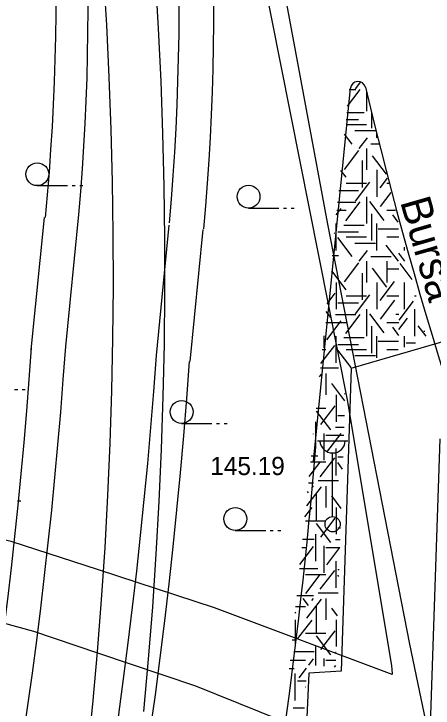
# Model space of a CAD drawing. Extents: x 419677 to 421689, y 4450851 to 4452923.
# Drawn here: x 420204.15 to 420231.76, y 4452095.3 to 4452141.03 of the extents above; entities that cross this region are included whole.
import ezdxf

# ---------------------------------------------------------------- set-up
doc = ezdxf.new("R2010")
doc.units = 0
for name, color, linetype in [('AA_HH', 7, 'Continuous'), ('Level 41', 7, 'Continuous'), ('Level 53', 7, 'Continuous'), ('Level 62', 7, 'Continuous'), ('Level 7', 7, 'Continuous')]:
    doc.layers.add(name, color=color, linetype=linetype)

msp = doc.modelspace()

# ---------------------------------------------------------------- linework, layer by layer
at = {"layer": 'AA_HH'}
for p, q in [((420205.689, 4452129.713), (420207.689, 4452129.713)), ((420207.989, 4452129.713), (420208.189, 4452129.713)), ((420208.489, 4452129.713), (420208.689, 4452129.713)), ((420219.608, 4452128.238), (420221.608, 4452128.238)), ((420221.908, 4452128.238), (420222.108, 4452128.238)), ((420222.408, 4452128.238), (420222.608, 4452128.238)), ((420204.198, 4452116.28), (420204.398, 4452116.28)), ((420204.698, 4452116.28), (420204.898, 4452116.28)), ((420215.197, 4452114.058), (420217.197, 4452114.058)), ((420217.497, 4452114.058), (420217.697, 4452114.058)), ((420217.997, 4452114.058), (420218.197, 4452114.058)), ((420224.143, 4452112.912), (420226.143, 4452112.912)), ((420225.143, 4452107.912), (420225.143, 4452112.105)), ((420204.396, 4452108.961), (420204.596, 4452108.961)), ((420218.734, 4452107.01), (420220.734, 4452107.01)), ((420221.034, 4452107.01), (420221.234, 4452107.01)), ((420221.534, 4452107.01), (420221.734, 4452107.01))]:
    msp.add_line(p, q, dxfattribs=at)
for points in [[(420209.662, 4452098.937), (420216.106, 4452096.768), (420230.052, 4452091.143), (420230.761, 4452091.08), (420230.829, 4452091.077), (420231.145, 4452091.369), (420231.633, 4452091.722), (420231.725, 4452092.362), (420230.235, 4452099.507), (420224.819, 4452127.182), (420220.011, 4452153.036), (420214.462, 4452181.7), (420210.719, 4452199.207)], [(420210.671, 4452194.654), (420215.387, 4452171.291), (420220.477, 4452143.934), (420226.106, 4452115.606), (420229.03, 4452098.099), (420229.077, 4452097.555), (420229.076, 4452097.521), (420217.352, 4452101.902), (420209.719, 4452104.401)], [(420209.719, 4452104.401), (420203.968, 4452106.283), (420193.723, 4452108.604), (420192.513, 4452108.857), (420191.914, 4452109.119), (420191.716, 4452109.263), (420191.616, 4452109.301), (420191.323, 4452109.618), (420191.298, 4452109.856), (420194.351, 4452114.407)], [(420195.177, 4452103.189), (420205.436, 4452100.36), (420209.662, 4452098.937)]]:
    msp.add_lwpolyline(points, dxfattribs=at)
for centre, radius in [((420205.689, 4452130.463), 0.75), ((420219.608, 4452128.988), 0.75), ((420215.197, 4452114.808), 0.75), ((420218.734, 4452107.76), 0.75), ((420225.143, 4452107.412), 0.5)]:
    msp.add_circle(centre, radius, dxfattribs=at)
msp.add_arc((420225.143, 4452112.942), 0.837, 183.298, 356.9072, dxfattribs=at)
at = {"layer": 'Level 41'}
for p, q in [((420226.648, 4452136.093), (420227.002, 4452136.559)), ((420226.125, 4452134.95), (420226.958, 4452136.046)), ((420226.238, 4452136.037), (420226.681, 4452136.037)), ((420227.381, 4452135.877), (420227.381, 4452134.627)), ((420226.082, 4452134.529), (420227.215, 4452134.529)), ((420227.699, 4452134.573), (420227.699, 4452133.504)), ((420226.034, 4452134.073), (420226.841, 4452134.073)), ((420226.038, 4452133.743), (420227.381, 4452133.743)), ((420226.617, 4452133.336), (420227.96, 4452133.336)), ((420226.434, 4452132.448), (420225.934, 4452133.105)), ((420226.9, 4452132.15), (420227.437, 4452132.856)), ((420228.053, 4452132.859), (420228.053, 4452133.122)), ((420227.656, 4452132.462), (420228.214, 4452132.462)), ((420225.928, 4452130.787), (420226.877, 4452132.037)), ((420227.381, 4452132.15), (420227.381, 4452130.752)), ((420228.7, 4452130.469), (420227.776, 4452131.685)), ((420227.099, 4452131.362), (420227.099, 4452129.595)), ((420226.035, 4452130.261), (420225.686, 4452130.72)), ((420228.053, 4452130.752), (420228.053, 4452128.985)), ((420228.053, 4452130.752), (420228.053, 4452128.985)), ((420228.273, 4452129.559), (420228.764, 4452130.206)), ((420226.038, 4452129.868), (420227.381, 4452129.868)), ((420226.648, 4452128.684), (420227.597, 4452129.934)), ((420228.724, 4452129.868), (420228.847, 4452129.868)), ((420225.549, 4452129.398), (420226.841, 4452129.398)), ((420228.299, 4452128.333), (420228.997, 4452129.251)), ((420227.381, 4452128.985), (420227.381, 4452127.218)), ((420225.469, 4452128.628), (420226.681, 4452128.628)), ((420226.008, 4452127.387), (420226.958, 4452128.637)), ((420228.538, 4452127.421), (420227.589, 4452128.67)), ((420225.383, 4452127.792), (420225.705, 4452128.216)), ((420225.415, 4452128.101), (420226.038, 4452128.101)), ((420227.699, 4452127.863), (420227.699, 4452126.095)), ((420228.724, 4452128.101), (420229.278, 4452128.101)), ((420229.469, 4452127.318), (420229.106, 4452127.795)), ((420225.367, 4452125.45), (420225.367, 4452127.218)), ((420225.872, 4452127.12), (420227.215, 4452127.12)), ((420228.053, 4452125.45), (420228.053, 4452127.218)), ((420225.256, 4452126.571), (420225.28, 4452126.603)), ((420225.498, 4452126.664), (420226.841, 4452126.664)), ((420228.135, 4452126.875), (420229.478, 4452126.875)), ((420226.434, 4452125.039), (420225.484, 4452126.288)), ((420226.038, 4452126.334), (420227.381, 4452126.334)), ((420228.724, 4452126.334), (420229.512, 4452126.334)), ((420226.617, 4452125.927), (420227.96, 4452125.927)), ((420229.483, 4452124.741), (420228.681, 4452125.797)), ((420229.874, 4452125.45), (420229.874, 4452125.657)), ((420225.105, 4452125.122), (420225.537, 4452125.122)), ((420226.9, 4452124.741), (420227.437, 4452125.447)), ((420229.906, 4452124.741), (420229.512, 4452125.259)), ((420225.928, 4452123.378), (420226.877, 4452124.628)), ((420227.381, 4452124.741), (420227.381, 4452123.343)), ((420227.656, 4452125.053), (420228.999, 4452125.053)), ((420228.724, 4452124.741), (420228.724, 4452123.343)), ((420228.724, 4452124.741), (420228.724, 4452123.343)), ((420228.725, 4452123.027), (420227.776, 4452124.276)), ((420228.724, 4452124.227), (420229.512, 4452124.227)), ((420230.394, 4452123.527), (420229.584, 4452124.593)), ((420226.035, 4452122.852), (420225.086, 4452124.101)), ((420227.099, 4452123.953), (420227.099, 4452122.186)), ((420225.367, 4452123.343), (420225.367, 4452121.576)), ((420228.053, 4452123.343), (420228.053, 4452121.576)), ((420228.053, 4452123.343), (420228.053, 4452121.576)), ((420228.273, 4452122.15), (420229.222, 4452123.4)), ((420229.874, 4452121.576), (420229.874, 4452123.343)), ((420224.774, 4452121.928), (420225.308, 4452122.629)), ((420226.038, 4452122.459), (420227.381, 4452122.459)), ((420226.648, 4452121.275), (420227.597, 4452122.525)), ((420228.724, 4452122.459), (420229.512, 4452122.459)), ((420230.545, 4452122.459), (420230.654, 4452122.459)), ((420225.498, 4452121.989), (420226.841, 4452121.989)), ((420228.299, 4452120.924), (420229.249, 4452122.173)), ((420229.522, 4452120.855), (420230.471, 4452122.104)), ((420225.023, 4452121.03), (420224.722, 4452121.426)), ((420227.381, 4452121.576), (420227.381, 4452119.809)), ((420230.545, 4452121.576), (420230.545, 4452119.809)), ((420225.338, 4452121.219), (420226.681, 4452121.219)), ((420226.008, 4452119.978), (420226.958, 4452121.228)), ((420228.538, 4452120.012), (420227.589, 4452121.261)), ((420229.308, 4452121.252), (420229.512, 4452121.252)), ((420229.512, 4452120.246), (420230.071, 4452120.982)), ((420224.695, 4452120.692), (420226.038, 4452120.692)), ((420224.756, 4452119.558), (420225.705, 4452120.807)), ((420228.724, 4452120.692), (420229.512, 4452120.692)), ((420227.699, 4452120.454), (420227.699, 4452118.686)), ((420229.512, 4452119.852), (420229.106, 4452120.386)), ((420231.3, 4452119.81), (420230.783, 4452120.491)), ((420231.142, 4452120.132), (420231.222, 4452120.132)), ((420224.556, 4452119.827), (420224.556, 4452119.036)), ((420225.367, 4452118.041), (420225.367, 4452119.809)), ((420225.872, 4452119.711), (420227.215, 4452119.711)), ((420228.053, 4452118.383), (420228.053, 4452119.809)), ((420229.874, 4452119.083), (420229.874, 4452119.809)), ((420224.365, 4452117.989), (420225.28, 4452119.194)), ((420225.498, 4452119.255), (420226.841, 4452119.255)), ((420228.135, 4452119.466), (420229.478, 4452119.466)), ((420229.997, 4452119.36), (420230.594, 4452119.36)), ((420224.462, 4452118.925), (420224.695, 4452118.925)), ((420226.357, 4452117.731), (420225.484, 4452118.879)), ((420226.038, 4452118.925), (420227.381, 4452118.925)), ((420228.724, 4452118.925), (420229.463, 4452118.925)), ((420226.617, 4452118.518), (420227.96, 4452118.518)), ((420224.337, 4452117.713), (420225.537, 4452117.713)), ((420224.695, 4452117.332), (420224.695, 4452115.934)), ((420224.275, 4452117.123), (420224.401, 4452117.288)), ((420225.959, 4452115.543), (420225.086, 4452116.692)), ((420225.367, 4452115.934), (420225.367, 4452114.167)), ((420225.928, 4452115.969), (420225.976, 4452116.033)), ((420224.06, 4452115.05), (420224.695, 4452115.05)), ((420224.357, 4452113.971), (420225.308, 4452115.22)), ((420225.023, 4452113.621), (420224.073, 4452114.87)), ((420225.498, 4452114.58), (420225.926, 4452114.58)), ((420224.024, 4452114.167), (420224.024, 4452112.4)), ((420223.935, 4452113.843), (420223.939, 4452113.843)), ((420225.338, 4452113.81), (420225.899, 4452113.81)), ((420223.884, 4452113.348), (420223.895, 4452113.363)), ((420224.556, 4452113.395), (420224.556, 4452111.627)), ((420224.695, 4452113.283), (420225.881, 4452113.283)), ((420224.756, 4452112.149), (420225.705, 4452113.398)), ((420225.367, 4452110.632), (420225.367, 4452112.4)), ((420223.735, 4452111.917), (420224.178, 4452111.917)), ((420225.498, 4452111.846), (420225.831, 4452111.846)), ((420223.593, 4452110.548), (420224.32, 4452111.505)), ((420223.694, 4452111.516), (420224.695, 4452111.516)), ((420224.331, 4452110.535), (420225.28, 4452111.785)), ((420225.803, 4452111.05), (420225.484, 4452111.47)), ((420223.55, 4452110.129), (420223.885, 4452110.129)), ((420224.194, 4452110.304), (420225.537, 4452110.304)), ((420223.451, 4452108.629), (420224.401, 4452109.879)), ((420223.558, 4452109.471), (420223.491, 4452109.56)), ((420223.784, 4452109.803), (420223.875, 4452109.923)), ((420224.695, 4452109.923), (420224.695, 4452108.525)), ((420224.051, 4452109.456), (420224.051, 4452107.689)), ((420225.713, 4452108.458), (420225.086, 4452109.283)), ((420223.318, 4452107.892), (420223.789, 4452108.513)), ((420225.367, 4452108.525), (420225.367, 4452106.758)), ((420224.357, 4452106.562), (420225.308, 4452107.811)), ((420223.352, 4452107.641), (420224.695, 4452107.641)), ((420225.023, 4452106.212), (420224.073, 4452107.461)), ((420225.498, 4452107.171), (420225.669, 4452107.171)), ((420223.166, 4452106.434), (420223.939, 4452106.434)), ((420224.024, 4452106.758), (420224.024, 4452104.991)), ((420225.338, 4452106.401), (420225.642, 4452106.401)), ((420222.993, 4452104.768), (420223.895, 4452105.954)), ((420223.108, 4452105.874), (420223.352, 4452105.874)), ((420224.556, 4452105.986), (420224.556, 4452104.218)), ((420224.695, 4452105.874), (420225.623, 4452105.874)), ((420224.756, 4452104.74), (420225.624, 4452105.882)), ((420225.367, 4452103.223), (420225.367, 4452104.991)), ((420222.966, 4452104.508), (420224.178, 4452104.508)), ((420223.352, 4452104.107), (420224.695, 4452104.107)), ((420223.371, 4452102.847), (420224.32, 4452104.096)), ((420224.331, 4452103.126), (420225.28, 4452104.376)), ((420225.557, 4452103.965), (420225.484, 4452104.061)), ((420225.498, 4452104.437), (420225.574, 4452104.437)), ((420222.781, 4452102.72), (420223.885, 4452102.72)), ((420224.194, 4452102.895), (420225.52, 4452102.895)), ((420223.558, 4452102.062), (420223.214, 4452102.514)), ((420223.451, 4452101.22), (420224.401, 4452102.47)), ((420223.784, 4452102.394), (420223.875, 4452102.514)), ((420224.695, 4452102.514), (420224.695, 4452101.116)), ((420222.706, 4452102), (420223.352, 4452102)), ((420224.051, 4452102.047), (420224.051, 4452100.28)), ((420225.467, 4452101.372), (420225.086, 4452101.874)), ((420222.659, 4452101.545), (420222.723, 4452101.629)), ((420222.681, 4452101.116), (420222.681, 4452099.349)), ((420222.84, 4452099.854), (420223.789, 4452101.104)), ((420225.367, 4452101.116), (420225.367, 4452099.349)), ((420224.357, 4452099.153), (420225.308, 4452100.402)), ((420223.352, 4452100.232), (420224.695, 4452100.232)), ((420225.023, 4452098.803), (420224.073, 4452100.052)), ((420222.478, 4452099.798), (420222.633, 4452099.798)), ((420222.596, 4452099.025), (420223.939, 4452099.025)), ((420224.024, 4452099.349), (420224.024, 4452098.098)), ((420224.556, 4452098.577), (420224.556, 4452098.06)), ((420225.338, 4452098.992), (420225.384, 4452098.992)), ((420222.339, 4452098.465), (420223.352, 4452098.465)), ((420223.579, 4452098.129), (420223.895, 4452098.545)), ((420224.695, 4452098.465), (420225.366, 4452098.465)), ((420225.271, 4452098.009), (420225.354, 4452098.118)), ((420222.281, 4452097.905), (420222.606, 4452097.905)), ((420222.945, 4452097.295), (420223.434, 4452097.938)), ((420222.681, 4452095.814), (420222.681, 4452097.582)), ((420222.835, 4452097.099), (420223.391, 4452097.099)), ((420223.352, 4452096.698), (420223.37, 4452096.698)), ((420222.103, 4452096.188), (420222.109, 4452096.196)), ((420222.542, 4452095.311), (420223.3, 4452095.311))]:
    msp.add_line(p, q, dxfattribs=at)
at = {"layer": 'Level 53'}
for points in [[(420210.43, 4452136.862), (420210.26, 4452140.302), (420210.05, 4452143.742)], [(420212.7, 4452095.081), (420213.02, 4452098.531), (420213.29, 4452101.981), (420213.53, 4452105.442), (420213.72, 4452108.902), (420213.88, 4452112.362), (420213.99, 4452115.822), (420214.07, 4452119.282), (420214.1, 4452122.752), (420214.1, 4452126.212), (420214.05, 4452129.682), (420213.97, 4452133.142), (420213.84, 4452136.602), (420213.68, 4452140.062), (420213.47, 4452143.522)], [(420208.99, 4452092.151), (420209.34, 4452095.571), (420209.65, 4452099.001), (420209.92, 4452102.441), (420210.15, 4452105.872), (420210.34, 4452109.312), (420210.49, 4452112.752), (420210.6, 4452116.202), (420210.67, 4452119.642), (420210.7, 4452123.082), (420210.69, 4452126.532), (420210.65, 4452129.972), (420210.56, 4452133.422), (420210.43, 4452136.862)]]:
    msp.add_lwpolyline(points, dxfattribs=at)
at = {"layer": 'Level 62'}
for p, q in [((420223.881, 4452111.535), (420226.318, 4452136.123)), ((420205.29, 4452118.906), (420206.157, 4452127.615)), ((420215.755, 4452118.12), (420216.622, 4452126.829)), ((420226.37, 4452117.684), (420240.501, 4452121.834)), ((420226.37, 4452117.684), (420225.709, 4452097.735)), ((420232.196, 4452113.043), (420231.37, 4452088.125)), ((420225.709, 4452097.735), (420223.577, 4452097.605)), ((420223.577, 4452097.605), (420222.11, 4452066.109))]:
    msp.add_line(p, q, dxfattribs=at)
for centre, radius, start, end in [((420051.324, 4452142.334), 155.606, 354.57359, 12.15028), ((420060.881, 4452141.229), 156.437, 354.73542, 12.36486), ((420226.816, 4452136.074), 0.5, 13.4069, 174.3395), ((420226.816, 4452136.074), 0.5, 13.4069, 174.3395), ((420226.816, 4452136.074), 0.5, 13.4069, 174.3395), ((420509.913, 4452203.553), 290.529, 193.40687, 211.16796), ((419869.259, 4452142.553), 336.876, 333.42072, 355.99452), ((419871.682, 4452142.243), 344.876, 329.98199, 355.99254), ((419873.39, 4452141.829), 351.876, 348.66402, 355.21906)]:
    msp.add_arc(centre, radius, start, end, dxfattribs=at)
at = {"layer": 'Level 7'}
for p, q in [((420207.56, 4452119.108), (420208.427, 4452127.817)), ((420213.535, 4452118.536), (420214.386, 4452127.111))]:
    msp.add_line(p, q, dxfattribs=at)
for centre, radius, start, end in [((420052.683, 4452141.669), 162.354, 354.91236, 12.46406), ((420052.683, 4452141.652), 156.357, 354.92508, 12.50177), ((419870.498, 4452142.553), 337.876, 332.60484, 356.02111), ((419870.498, 4452142.553), 343.876, 330.68805, 355.99512)]:
    msp.add_arc(centre, radius, start, end, dxfattribs=at)

# ---------------------------------------------------------------- texts
at = {"layer": 'AA_HH'}
for s, height, rotation, p in [('Bursa', 2, 286.0895, (420229.577, 4452128.659)), ('145.19 ', 1.2, 0.0026, (420217.086, 4452110.649))]:
    msp.add_text(s, height=height, rotation=rotation, dxfattribs=at).set_placement(p)

doc.saveas('drawing.dxf')
